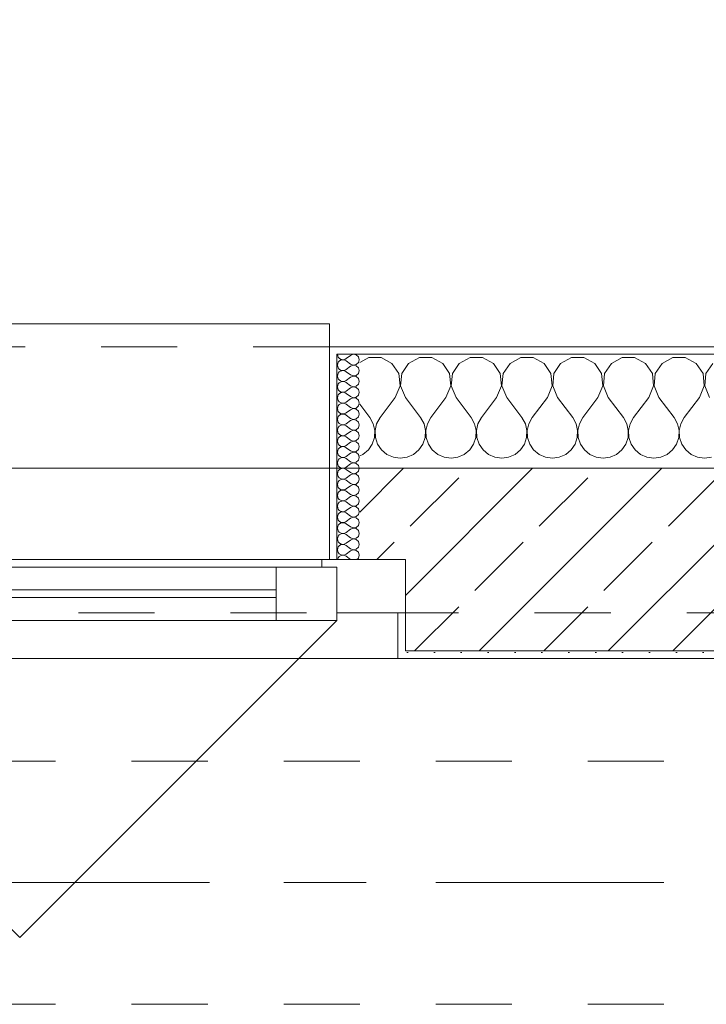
# Model space of a CAD drawing. Header units: metres. Extents: x -3.6 to 90.7, y -11.1 to 18.
# Tile 264 of 656: x 17.4 to 18.3, y 13 to 14.3. Entities that reach past the tile are written whole.
import ezdxf

# ---------------------------------------------------------------- set-up
doc = ezdxf.new("R2010")
doc.units = ezdxf.units.M
doc.header["$MEASUREMENT"] = 0
for name, pattern in [('Achse', [0.2, 0.1, -0.05, 0, -0.05]), ('Strichlinie doppelt', [0.546806, 0.264583, -0.105833, 0.070556, -0.105833]), ('Strichlinie eng', [0.115, 0.075, -0.04]), ('Untersicht', [0.1, 0.075, -0.025])]:
    doc.linetypes.add(name, pattern=pattern)
for name, color, linetype in [('152 - Bemaßung_ Beschriftung.Ausbau', 7, 'Continuous'), ('451 - Universal.Achsen Raster', 7, 'Continuous'), ('603 - Struktur.Bodenplatte_ Decke Roh', 7, 'Continuous'), ('604 - Struktur.Wand Aussen', 7, 'Continuous'), ('608 - Struktur.Träger', 7, 'Continuous'), ('650 - Abdeckung.Fußboden Aufbau', 7, 'Continuous'), ('Neubau_653 - Abdeckung.TB Verkofferung', 7, 'Continuous')]:
    doc.layers.add(name, color=color, linetype=linetype)
doc.styles.add('ERSTELLTER_STIL_2', font='txt')
doc.dimstyles.new('ERSTELLTER_STIL__3', dxfattribs={"dimtxt": 0.1, "dimasz": 0.0532, "dimexe": 0.18, "dimexo": 0.0625, "dimgap": 0, "dimtad": 1, "dimtih": 1, "dimtoh": 1, "dimzin": 0, "dimdsep": 46, "dimtxsty": 'ERSTELLTER_STIL_2', "dimblk": 'ARROWHEAD_2', "dimblk1": 'ARROWHEAD_2', "dimblk2": 'ARROWHEAD_2', "dimcen": 0.09, "dimse1": 1, "dimse2": 1, "dimclrd": 7, "dimclre": 7, "dimclrt": 7, "dimazin": 0, "dimtfac": 1, "dimtdec": 4, "dimtmove": 0, "dimatfit": 3, "dimfxl": 1, "dimtolj": 1, "dimtzin": 0, "dimarcsym": 0})
pattern_1 = [(0, (0, 0), (0, 0.08660254), [0, -0.05]), (0, (0.025, 0.0433), (0, 0.08660254), [0, -0.05])]
pattern_2 = [(45, (0, 0), (-0.01767767, 0.01767767), [0, -0.025])]

# ---------------------------------------------------------------- blocks, each defined once
blk = doc.blocks.new('*X19')
at = {"layer": '604 - Struktur.Wand Aussen', "color": 7, "linetype": 'Continuous', "lineweight": 5}
for p, q in [((17.8919, 13.8407), (17.88, 13.8343)), ((17.9081, 13.8407), (17.8919, 13.8407)), ((17.9224, 13.833), (17.9081, 13.8407)), ((17.9314, 13.8195), (17.9224, 13.833)), ((17.9442, 13.833), (17.9352, 13.8195)), ((17.9585, 13.8407), (17.9442, 13.833)), ((17.9748, 13.8407), (17.9585, 13.8407)), ((17.9891, 13.833), (17.9748, 13.8407)), ((17.9981, 13.8195), (17.9891, 13.833)), ((18.0109, 13.833), (18.0019, 13.8195)), ((18.0252, 13.8407), (18.0109, 13.833)), ((18.0415, 13.8407), (18.0252, 13.8407)), ((18.0558, 13.833), (18.0415, 13.8407)), ((18.0648, 13.8195), (18.0558, 13.833)), ((18.0776, 13.833), (18.0686, 13.8195)), ((18.0919, 13.8407), (18.0776, 13.833)), ((18.1081, 13.8407), (18.0919, 13.8407)), ((18.1224, 13.833), (18.1081, 13.8407)), ((18.1314, 13.8195), (18.1224, 13.833)), ((18.1442, 13.833), (18.1352, 13.8195)), ((18.1585, 13.8407), (18.1442, 13.833)), ((18.1748, 13.8407), (18.1585, 13.8407)), ((18.1891, 13.833), (18.1748, 13.8407)), ((18.1981, 13.8195), (18.1891, 13.833)), ((18.2109, 13.833), (18.2019, 13.8195)), ((18.2252, 13.8407), (18.2109, 13.833)), ((18.2415, 13.8407), (18.2252, 13.8407)), ((18.2558, 13.833), (18.2415, 13.8407)), ((18.2648, 13.8195), (18.2558, 13.833)), ((18.2776, 13.833), (18.2686, 13.8195)), ((18.2919, 13.8407), (18.2776, 13.833)), ((18.3081, 13.8407), (18.2919, 13.8407)), ((18.3224, 13.833), (18.3081, 13.8407)), ((18.3314, 13.8195), (18.3224, 13.833)), ((18.3442, 13.833), (18.3352, 13.8195)), ((17.933, 13.8033), (17.9314, 13.8195)), ((17.9352, 13.8195), (17.9337, 13.8033)), ((17.9996, 13.8033), (17.9981, 13.8195)), ((18.0019, 13.8195), (18.0004, 13.8033)), ((18.0663, 13.8033), (18.0648, 13.8195)), ((18.0686, 13.8195), (18.067, 13.8033)), ((18.133, 13.8033), (18.1314, 13.8195)), ((18.1352, 13.8195), (18.1337, 13.8033)), ((18.1996, 13.8033), (18.1981, 13.8195)), ((18.2019, 13.8195), (18.2004, 13.8033)), ((18.2663, 13.8033), (18.2648, 13.8195)), ((18.2686, 13.8195), (18.267, 13.8033)), ((18.333, 13.8033), (18.3314, 13.8195)), ((18.3352, 13.8195), (18.3337, 13.8033)), ((17.9267, 13.7883), (17.933, 13.8033)), ((17.9337, 13.8033), (17.94, 13.7883)), ((17.9933, 13.7883), (17.9996, 13.8033)), ((18.0004, 13.8033), (18.0067, 13.7883)), ((18.06, 13.7883), (18.0663, 13.8033)), ((18.067, 13.8033), (18.0733, 13.7883)), ((18.1267, 13.7883), (18.133, 13.8033)), ((18.1337, 13.8033), (18.14, 13.7883)), ((18.1933, 13.7883), (18.1996, 13.8033)), ((18.2004, 13.8033), (18.2067, 13.7883)), ((18.26, 13.7883), (18.2663, 13.8033)), ((18.267, 13.8033), (18.2733, 13.7883)), ((18.3267, 13.7883), (18.333, 13.8033)), ((18.3337, 13.8033), (18.34, 13.7883)), ((17.9267, 13.7883), (17.9067, 13.7617)), ((17.94, 13.7883), (17.96, 13.7617)), ((17.9933, 13.7883), (17.9733, 13.7617)), ((18.0067, 13.7883), (18.0267, 13.7617)), ((18.06, 13.7883), (18.04, 13.7617)), ((18.0733, 13.7883), (18.0933, 13.7617)), ((18.1267, 13.7883), (18.1067, 13.7617)), ((18.14, 13.7883), (18.16, 13.7617)), ((18.1933, 13.7883), (18.1733, 13.7617)), ((18.2067, 13.7883), (18.2267, 13.7617)), ((18.26, 13.7883), (18.24, 13.7617)), ((18.2733, 13.7883), (18.2933, 13.7617)), ((18.3267, 13.7883), (18.3067, 13.7617)), ((17.88, 13.7794), (17.8933, 13.7617)), ((17.8978, 13.7536), (17.8933, 13.7617)), ((17.9067, 13.7617), (17.9022, 13.7536)), ((17.9645, 13.7536), (17.96, 13.7617)), ((17.9733, 13.7617), (17.9689, 13.7536)), ((18.0311, 13.7536), (18.0267, 13.7617)), ((18.04, 13.7617), (18.0355, 13.7536)), ((18.0978, 13.7536), (18.0933, 13.7617)), ((18.1067, 13.7617), (18.1022, 13.7536)), ((18.1645, 13.7536), (18.16, 13.7617)), ((18.1733, 13.7617), (18.1689, 13.7536)), ((18.2311, 13.7536), (18.2267, 13.7617)), ((18.24, 13.7617), (18.2355, 13.7536)), ((18.2978, 13.7536), (18.2933, 13.7617)), ((18.3067, 13.7617), (18.3022, 13.7536)), ((17.8999, 13.7447), (17.8978, 13.7536)), ((17.8994, 13.7355), (17.8999, 13.7447)), ((17.9022, 13.7536), (17.9001, 13.7447)), ((17.9001, 13.7447), (17.9006, 13.7355)), ((17.9665, 13.7447), (17.9645, 13.7536)), ((17.9661, 13.7355), (17.9665, 13.7447)), ((17.9689, 13.7536), (17.9668, 13.7447)), ((17.9668, 13.7447), (17.9672, 13.7355)), ((18.0332, 13.7447), (18.0311, 13.7536)), ((18.0328, 13.7355), (18.0332, 13.7447)), ((18.0355, 13.7536), (18.0335, 13.7447)), ((18.0335, 13.7447), (18.0339, 13.7355)), ((18.0999, 13.7447), (18.0978, 13.7536)), ((18.0994, 13.7355), (18.0999, 13.7447)), ((18.1022, 13.7536), (18.1001, 13.7447)), ((18.1001, 13.7447), (18.1006, 13.7355)), ((18.1665, 13.7447), (18.1645, 13.7536)), ((18.1661, 13.7355), (18.1665, 13.7447)), ((18.1689, 13.7536), (18.1668, 13.7447)), ((18.1668, 13.7447), (18.1672, 13.7355)), ((18.2332, 13.7447), (18.2311, 13.7536)), ((18.2328, 13.7355), (18.2332, 13.7447)), ((18.2355, 13.7536), (18.2335, 13.7447)), ((18.2335, 13.7447), (18.2339, 13.7355)), ((18.2999, 13.7447), (18.2978, 13.7536)), ((18.2994, 13.7355), (18.2999, 13.7447)), ((18.3022, 13.7536), (18.3001, 13.7447)), ((18.3001, 13.7447), (18.3006, 13.7355)), ((17.8965, 13.7268), (17.8994, 13.7355)), ((17.9006, 13.7355), (17.9035, 13.7268)), ((17.9631, 13.7268), (17.9661, 13.7355)), ((17.9672, 13.7355), (17.9702, 13.7268)), ((18.0298, 13.7268), (18.0328, 13.7355)), ((18.0339, 13.7355), (18.0369, 13.7268)), ((18.0965, 13.7268), (18.0994, 13.7355)), ((18.1006, 13.7355), (18.1035, 13.7268)), ((18.1631, 13.7268), (18.1661, 13.7355)), ((18.1672, 13.7355), (18.1702, 13.7268)), ((18.2298, 13.7268), (18.2328, 13.7355)), ((18.2339, 13.7355), (18.2369, 13.7268)), ((18.2965, 13.7268), (18.2994, 13.7355)), ((18.3006, 13.7355), (18.3035, 13.7268)), ((17.8842, 13.7133), (17.8913, 13.7192)), ((17.8913, 13.7192), (17.8965, 13.7268)), ((17.9035, 13.7268), (17.9087, 13.7192)), ((17.9087, 13.7192), (17.9158, 13.7133)), ((17.9509, 13.7133), (17.9579, 13.7192)), ((17.9579, 13.7192), (17.9631, 13.7268)), ((17.9702, 13.7268), (17.9754, 13.7192)), ((17.9754, 13.7192), (17.9825, 13.7133)), ((18.0175, 13.7133), (18.0246, 13.7192)), ((18.0246, 13.7192), (18.0298, 13.7268)), ((18.0369, 13.7268), (18.0421, 13.7192)), ((18.0421, 13.7192), (18.0491, 13.7133)), ((18.0842, 13.7133), (18.0913, 13.7192)), ((18.0913, 13.7192), (18.0965, 13.7268)), ((18.1035, 13.7268), (18.1087, 13.7192)), ((18.1087, 13.7192), (18.1158, 13.7133)), ((18.1509, 13.7133), (18.1579, 13.7192)), ((18.1579, 13.7192), (18.1631, 13.7268)), ((18.1702, 13.7268), (18.1754, 13.7192)), ((18.1754, 13.7192), (18.1825, 13.7133)), ((18.2175, 13.7133), (18.2246, 13.7192)), ((18.2246, 13.7192), (18.2298, 13.7268)), ((18.2369, 13.7268), (18.2421, 13.7192)), ((18.2421, 13.7192), (18.2491, 13.7133)), ((18.2842, 13.7133), (18.2913, 13.7192)), ((18.2913, 13.7192), (18.2965, 13.7268)), ((18.3035, 13.7268), (18.3087, 13.7192)), ((18.3087, 13.7192), (18.3158, 13.7133)), ((17.88, 13.7115), (17.8842, 13.7133)), ((17.9158, 13.7133), (17.9242, 13.7096)), ((17.9242, 13.7096), (17.9333, 13.7083)), ((17.9333, 13.7083), (17.9424, 13.7096)), ((17.9424, 13.7096), (17.9509, 13.7133)), ((17.9825, 13.7133), (17.9909, 13.7096)), ((17.9909, 13.7096), (18, 13.7083)), ((18, 13.7083), (18.0091, 13.7096)), ((18.0091, 13.7096), (18.0175, 13.7133)), ((18.0491, 13.7133), (18.0576, 13.7096)), ((18.0576, 13.7096), (18.0667, 13.7083)), ((18.0667, 13.7083), (18.0758, 13.7096)), ((18.0758, 13.7096), (18.0842, 13.7133)), ((18.1158, 13.7133), (18.1242, 13.7096)), ((18.1242, 13.7096), (18.1333, 13.7083)), ((18.1333, 13.7083), (18.1424, 13.7096)), ((18.1424, 13.7096), (18.1509, 13.7133)), ((18.1825, 13.7133), (18.1909, 13.7096)), ((18.1909, 13.7096), (18.2, 13.7083)), ((18.2, 13.7083), (18.2091, 13.7096)), ((18.2091, 13.7096), (18.2175, 13.7133)), ((18.2491, 13.7133), (18.2576, 13.7096)), ((18.2576, 13.7096), (18.2667, 13.7083)), ((18.2667, 13.7083), (18.2758, 13.7096)), ((18.2758, 13.7096), (18.2842, 13.7133)), ((18.3158, 13.7133), (18.3242, 13.7096)), ((18.3242, 13.7096), (18.3333, 13.7083)), ((18.3333, 13.7083), (18.3424, 13.7096))]:
    blk.add_line(p, q, dxfattribs=at)
blk = doc.blocks.new('*X39')
at = {"layer": '604 - Struktur.Wand Aussen', "color": 7, "linetype": 'Continuous', "lineweight": 5}
for p, q in [((17.8507, 13.845), (17.851, 13.843)), ((17.8715, 13.845), (17.8679, 13.8436)), ((17.8753, 13.8442), (17.8715, 13.845)), ((17.851, 13.8327), (17.8507, 13.8307)), ((17.851, 13.843), (17.8518, 13.8412)), ((17.8518, 13.8345), (17.851, 13.8327)), ((17.8518, 13.8412), (17.853, 13.8397)), ((17.853, 13.836), (17.8518, 13.8345)), ((17.853, 13.8397), (17.8547, 13.8386)), ((17.8547, 13.8371), (17.853, 13.836)), ((17.8547, 13.8386), (17.8565, 13.838)), ((17.8565, 13.8377), (17.8547, 13.8371)), ((17.8565, 13.838), (17.8585, 13.8379)), ((17.8585, 13.8378), (17.8565, 13.8377)), ((17.8585, 13.8379), (17.8604, 13.8383)), ((17.8604, 13.8374), (17.8585, 13.8378)), ((17.8604, 13.8383), (17.8621, 13.8393)), ((17.8621, 13.8364), (17.8604, 13.8374)), ((17.8679, 13.8436), (17.8621, 13.8393)), ((17.8679, 13.8321), (17.8621, 13.8364)), ((17.8679, 13.8321), (17.8715, 13.8307)), ((17.8782, 13.8416), (17.8753, 13.8442)), ((17.8753, 13.8315), (17.8782, 13.8341)), ((17.8793, 13.8379), (17.8782, 13.8416)), ((17.8782, 13.8341), (17.8793, 13.8379)), ((17.8507, 13.8307), (17.851, 13.8288)), ((17.851, 13.8288), (17.8518, 13.827)), ((17.8518, 13.8202), (17.851, 13.8184)), ((17.8518, 13.827), (17.853, 13.8254)), ((17.853, 13.8217), (17.8518, 13.8202)), ((17.853, 13.8254), (17.8547, 13.8243)), ((17.8547, 13.8228), (17.853, 13.8217)), ((17.8547, 13.8243), (17.8565, 13.8237)), ((17.8565, 13.8234), (17.8547, 13.8228)), ((17.8565, 13.8237), (17.8585, 13.8236)), ((17.8585, 13.8235), (17.8565, 13.8234)), ((17.8585, 13.8236), (17.8604, 13.824)), ((17.8604, 13.8231), (17.8585, 13.8235)), ((17.8604, 13.824), (17.8621, 13.825)), ((17.8621, 13.8221), (17.8604, 13.8231)), ((17.8679, 13.8293), (17.8621, 13.825)), ((17.8679, 13.8179), (17.8621, 13.8221)), ((17.8715, 13.8307), (17.8679, 13.8293)), ((17.8715, 13.8307), (17.8753, 13.8315)), ((17.8753, 13.83), (17.8715, 13.8307)), ((17.8782, 13.8273), (17.8753, 13.83)), ((17.8753, 13.8172), (17.8782, 13.8198)), ((17.8793, 13.8236), (17.8782, 13.8273)), ((17.8782, 13.8198), (17.8793, 13.8236)), ((17.851, 13.8184), (17.8507, 13.8164)), ((17.8507, 13.8164), (17.851, 13.8145)), ((17.851, 13.8145), (17.8518, 13.8127)), ((17.8518, 13.8059), (17.851, 13.8041)), ((17.8518, 13.8127), (17.853, 13.8112)), ((17.853, 13.8074), (17.8518, 13.8059)), ((17.853, 13.8112), (17.8547, 13.81)), ((17.8547, 13.8085), (17.853, 13.8074)), ((17.8547, 13.81), (17.8565, 13.8094)), ((17.8565, 13.8092), (17.8547, 13.8085)), ((17.8565, 13.8094), (17.8585, 13.8093)), ((17.8585, 13.8093), (17.8565, 13.8092)), ((17.8585, 13.8093), (17.8604, 13.8098)), ((17.8604, 13.8088), (17.8585, 13.8093)), ((17.8604, 13.8098), (17.8621, 13.8107)), ((17.8621, 13.8079), (17.8604, 13.8088)), ((17.8679, 13.815), (17.8621, 13.8107)), ((17.8679, 13.8036), (17.8621, 13.8079)), ((17.8679, 13.8179), (17.8715, 13.8165)), ((17.8715, 13.8164), (17.8679, 13.815)), ((17.8715, 13.8165), (17.8753, 13.8172)), ((17.8753, 13.8157), (17.8715, 13.8164)), ((17.8782, 13.813), (17.8753, 13.8157)), ((17.8793, 13.8093), (17.8782, 13.813)), ((17.8782, 13.8055), (17.8793, 13.8093)), ((17.851, 13.8041), (17.8507, 13.8021)), ((17.8507, 13.8021), (17.851, 13.8002)), ((17.851, 13.8002), (17.8518, 13.7984)), ((17.8518, 13.7984), (17.853, 13.7969)), ((17.853, 13.7931), (17.8518, 13.7916)), ((17.853, 13.7969), (17.8547, 13.7958)), ((17.8547, 13.7942), (17.853, 13.7931)), ((17.8547, 13.7958), (17.8565, 13.7951)), ((17.8565, 13.7949), (17.8547, 13.7942)), ((17.8565, 13.7951), (17.8585, 13.795)), ((17.8585, 13.795), (17.8565, 13.7949)), ((17.8585, 13.795), (17.8604, 13.7955)), ((17.8604, 13.7945), (17.8585, 13.795)), ((17.8604, 13.7955), (17.8621, 13.7964)), ((17.8621, 13.7936), (17.8604, 13.7945)), ((17.8679, 13.8007), (17.8621, 13.7964)), ((17.8679, 13.7893), (17.8621, 13.7936)), ((17.8679, 13.8036), (17.8715, 13.8022)), ((17.8715, 13.8021), (17.8679, 13.8007)), ((17.8715, 13.8022), (17.8753, 13.8029)), ((17.8753, 13.8014), (17.8715, 13.8021)), ((17.8753, 13.8029), (17.8782, 13.8055)), ((17.8782, 13.7988), (17.8753, 13.8014)), ((17.8793, 13.795), (17.8782, 13.7988)), ((17.8782, 13.7912), (17.8793, 13.795)), ((17.851, 13.7898), (17.8507, 13.7879)), ((17.8507, 13.7879), (17.851, 13.7859)), ((17.8518, 13.7916), (17.851, 13.7898)), ((17.851, 13.7859), (17.8518, 13.7841)), ((17.8518, 13.7841), (17.853, 13.7826)), ((17.853, 13.7826), (17.8547, 13.7815)), ((17.8547, 13.78), (17.853, 13.7788)), ((17.8547, 13.7815), (17.8565, 13.7808)), ((17.8565, 13.7806), (17.8547, 13.78)), ((17.8565, 13.7808), (17.8585, 13.7807)), ((17.8585, 13.7807), (17.8565, 13.7806)), ((17.8585, 13.7807), (17.8604, 13.7812)), ((17.8604, 13.7802), (17.8585, 13.7807)), ((17.8604, 13.7812), (17.8621, 13.7821)), ((17.8621, 13.7793), (17.8604, 13.7802)), ((17.8679, 13.7864), (17.8621, 13.7821)), ((17.8679, 13.7893), (17.8715, 13.7879)), ((17.8715, 13.7878), (17.8679, 13.7864)), ((17.8715, 13.7879), (17.8753, 13.7886)), ((17.8753, 13.7871), (17.8715, 13.7878)), ((17.8753, 13.7886), (17.8782, 13.7912)), ((17.8782, 13.7845), (17.8753, 13.7871)), ((17.8793, 13.7807), (17.8782, 13.7845)), ((17.8782, 13.777), (17.8793, 13.7807)), ((17.851, 13.7755), (17.8507, 13.7736)), ((17.8507, 13.7736), (17.851, 13.7716)), ((17.8518, 13.7773), (17.851, 13.7755)), ((17.851, 13.7716), (17.8518, 13.7698)), ((17.853, 13.7788), (17.8518, 13.7773)), ((17.8518, 13.7698), (17.853, 13.7683)), ((17.853, 13.7683), (17.8547, 13.7672)), ((17.8547, 13.7672), (17.8565, 13.7666)), ((17.8585, 13.7665), (17.8604, 13.7669)), ((17.8604, 13.7669), (17.8621, 13.7679)), ((17.8679, 13.775), (17.8621, 13.7793)), ((17.8679, 13.7721), (17.8621, 13.7679)), ((17.8679, 13.775), (17.8715, 13.7736)), ((17.8715, 13.7735), (17.8679, 13.7721)), ((17.8715, 13.7736), (17.8753, 13.7743)), ((17.8753, 13.7728), (17.8715, 13.7735)), ((17.8753, 13.7743), (17.8782, 13.777)), ((17.8782, 13.7702), (17.8753, 13.7728)), ((17.8793, 13.7664), (17.8782, 13.7702)), ((17.851, 13.7612), (17.8507, 13.7593)), ((17.8507, 13.7593), (17.851, 13.7573)), ((17.8518, 13.763), (17.851, 13.7612)), ((17.851, 13.7573), (17.8518, 13.7555)), ((17.853, 13.7646), (17.8518, 13.763)), ((17.8518, 13.7555), (17.853, 13.754)), ((17.8547, 13.7657), (17.853, 13.7646)), ((17.853, 13.754), (17.8547, 13.7529)), ((17.8565, 13.7663), (17.8547, 13.7657)), ((17.8565, 13.7666), (17.8585, 13.7665)), ((17.8585, 13.7664), (17.8565, 13.7663)), ((17.8604, 13.766), (17.8585, 13.7664)), ((17.8621, 13.765), (17.8604, 13.766)), ((17.8679, 13.7607), (17.8621, 13.765)), ((17.8679, 13.7579), (17.8621, 13.7536)), ((17.8679, 13.7607), (17.8715, 13.7593)), ((17.8715, 13.7593), (17.8679, 13.7579)), ((17.8715, 13.7593), (17.8753, 13.76)), ((17.8753, 13.7585), (17.8715, 13.7593)), ((17.8753, 13.76), (17.8782, 13.7627)), ((17.8782, 13.7559), (17.8753, 13.7585)), ((17.8782, 13.7627), (17.8793, 13.7664)), ((17.8793, 13.7521), (17.8782, 13.7559)), ((17.851, 13.747), (17.8507, 13.745)), ((17.8507, 13.745), (17.851, 13.743)), ((17.8518, 13.7488), (17.851, 13.747)), ((17.851, 13.743), (17.8518, 13.7412)), ((17.853, 13.7503), (17.8518, 13.7488)), ((17.8518, 13.7412), (17.853, 13.7397)), ((17.8547, 13.7514), (17.853, 13.7503)), ((17.8547, 13.7529), (17.8565, 13.7523)), ((17.8565, 13.752), (17.8547, 13.7514)), ((17.8565, 13.7523), (17.8585, 13.7522)), ((17.8585, 13.7521), (17.8565, 13.752)), ((17.8585, 13.7522), (17.8604, 13.7526)), ((17.8604, 13.7517), (17.8585, 13.7521)), ((17.8604, 13.7526), (17.8621, 13.7536)), ((17.8621, 13.7507), (17.8604, 13.7517)), ((17.8679, 13.7464), (17.8621, 13.7507)), ((17.8679, 13.7436), (17.8621, 13.7393)), ((17.8679, 13.7464), (17.8715, 13.745)), ((17.8715, 13.745), (17.8679, 13.7436)), ((17.8715, 13.745), (17.8753, 13.7458)), ((17.8753, 13.7442), (17.8715, 13.745)), ((17.8753, 13.7458), (17.8782, 13.7484)), ((17.8782, 13.7416), (17.8753, 13.7442)), ((17.8782, 13.7484), (17.8793, 13.7521)), ((17.8793, 13.7379), (17.8782, 13.7416)), ((17.851, 13.7327), (17.8507, 13.7307)), ((17.8507, 13.7307), (17.851, 13.7288)), ((17.8518, 13.7345), (17.851, 13.7327)), ((17.851, 13.7288), (17.8518, 13.727)), ((17.853, 13.736), (17.8518, 13.7345)), ((17.853, 13.7397), (17.8547, 13.7386)), ((17.8547, 13.7371), (17.853, 13.736)), ((17.8547, 13.7386), (17.8565, 13.738)), ((17.8565, 13.7377), (17.8547, 13.7371)), ((17.8565, 13.738), (17.8585, 13.7379)), ((17.8585, 13.7378), (17.8565, 13.7377)), ((17.8585, 13.7379), (17.8604, 13.7383)), ((17.8604, 13.7374), (17.8585, 13.7378)), ((17.8604, 13.7383), (17.8621, 13.7393)), ((17.8621, 13.7364), (17.8604, 13.7374)), ((17.8679, 13.7321), (17.8621, 13.7364)), ((17.8679, 13.7293), (17.8621, 13.725)), ((17.8679, 13.7321), (17.8715, 13.7307)), ((17.8715, 13.7307), (17.8679, 13.7293)), ((17.8715, 13.7307), (17.8753, 13.7315)), ((17.8753, 13.73), (17.8715, 13.7307)), ((17.8753, 13.7315), (17.8782, 13.7341)), ((17.8782, 13.7273), (17.8753, 13.73)), ((17.8782, 13.7341), (17.8793, 13.7379)), ((17.851, 13.7184), (17.8507, 13.7164)), ((17.8507, 13.7164), (17.851, 13.7145)), ((17.8518, 13.7202), (17.851, 13.7184)), ((17.8518, 13.727), (17.853, 13.7254)), ((17.853, 13.7217), (17.8518, 13.7202)), ((17.853, 13.7254), (17.8547, 13.7243)), ((17.8547, 13.7228), (17.853, 13.7217)), ((17.8547, 13.7243), (17.8565, 13.7237)), ((17.8565, 13.7234), (17.8547, 13.7228)), ((17.8565, 13.7237), (17.8585, 13.7236)), ((17.8585, 13.7235), (17.8565, 13.7234)), ((17.8585, 13.7236), (17.8604, 13.724)), ((17.8604, 13.7231), (17.8585, 13.7235)), ((17.8604, 13.724), (17.8621, 13.725)), ((17.8621, 13.7221), (17.8604, 13.7231)), ((17.8679, 13.7179), (17.8621, 13.7221)), ((17.8679, 13.7179), (17.8715, 13.7165)), ((17.8715, 13.7164), (17.8679, 13.715)), ((17.8715, 13.7165), (17.8753, 13.7172)), ((17.8753, 13.7157), (17.8715, 13.7164)), ((17.8753, 13.7172), (17.8782, 13.7198)), ((17.8782, 13.713), (17.8753, 13.7157)), ((17.8793, 13.7236), (17.8782, 13.7273)), ((17.8782, 13.7198), (17.8793, 13.7236)), ((17.851, 13.7041), (17.8507, 13.7021)), ((17.851, 13.7145), (17.8518, 13.7127)), ((17.8518, 13.7059), (17.851, 13.7041)), ((17.8518, 13.7127), (17.853, 13.7112)), ((17.853, 13.7074), (17.8518, 13.7059)), ((17.853, 13.7112), (17.8547, 13.71)), ((17.8547, 13.7085), (17.853, 13.7074)), ((17.8547, 13.71), (17.8565, 13.7094)), ((17.8565, 13.7092), (17.8547, 13.7085)), ((17.8565, 13.7094), (17.8585, 13.7093)), ((17.8585, 13.7093), (17.8565, 13.7092)), ((17.8585, 13.7093), (17.8604, 13.7098)), ((17.8604, 13.7088), (17.8585, 13.7093)), ((17.8604, 13.7098), (17.8621, 13.7107)), ((17.8621, 13.7079), (17.8604, 13.7088)), ((17.8679, 13.715), (17.8621, 13.7107)), ((17.8679, 13.7036), (17.8621, 13.7079)), ((17.8679, 13.7036), (17.8715, 13.7022)), ((17.8715, 13.7022), (17.8753, 13.7029)), ((17.8753, 13.7029), (17.8782, 13.7055)), ((17.8793, 13.7093), (17.8782, 13.713)), ((17.8782, 13.7055), (17.8793, 13.7093)), ((17.8507, 13.7021), (17.851, 13.7002)), ((17.851, 13.6898), (17.8507, 13.6879)), ((17.851, 13.7002), (17.8518, 13.6984)), ((17.8518, 13.6916), (17.851, 13.6898)), ((17.8518, 13.6984), (17.853, 13.6969)), ((17.853, 13.6931), (17.8518, 13.6916)), ((17.853, 13.6969), (17.8547, 13.6958)), ((17.8547, 13.6942), (17.853, 13.6931)), ((17.8547, 13.6958), (17.8565, 13.6951)), ((17.8565, 13.6949), (17.8547, 13.6942)), ((17.8565, 13.6951), (17.8585, 13.695)), ((17.8585, 13.695), (17.8565, 13.6949)), ((17.8585, 13.695), (17.8604, 13.6955)), ((17.8604, 13.6945), (17.8585, 13.695)), ((17.8604, 13.6955), (17.8621, 13.6964)), ((17.8621, 13.6936), (17.8604, 13.6945)), ((17.8679, 13.7007), (17.8621, 13.6964)), ((17.8679, 13.6893), (17.8621, 13.6936)), ((17.8715, 13.7021), (17.8679, 13.7007)), ((17.8679, 13.6893), (17.8715, 13.6879)), ((17.8753, 13.7014), (17.8715, 13.7021)), ((17.8782, 13.6988), (17.8753, 13.7014)), ((17.8753, 13.6886), (17.8782, 13.6912)), ((17.8793, 13.695), (17.8782, 13.6988)), ((17.8782, 13.6912), (17.8793, 13.695)), ((17.8507, 13.6879), (17.851, 13.6859)), ((17.851, 13.6859), (17.8518, 13.6841)), ((17.8518, 13.6773), (17.851, 13.6755)), ((17.8518, 13.6841), (17.853, 13.6826)), ((17.853, 13.6788), (17.8518, 13.6773)), ((17.853, 13.6826), (17.8547, 13.6815)), ((17.8547, 13.68), (17.853, 13.6788)), ((17.8547, 13.6815), (17.8565, 13.6808)), ((17.8565, 13.6806), (17.8547, 13.68)), ((17.8565, 13.6808), (17.8585, 13.6807)), ((17.8585, 13.6807), (17.8565, 13.6806)), ((17.8585, 13.6807), (17.8604, 13.6812)), ((17.8604, 13.6802), (17.8585, 13.6807)), ((17.8604, 13.6812), (17.8621, 13.6821)), ((17.8621, 13.6793), (17.8604, 13.6802)), ((17.8679, 13.6864), (17.8621, 13.6821)), ((17.8679, 13.675), (17.8621, 13.6793)), ((17.8715, 13.6878), (17.8679, 13.6864)), ((17.8715, 13.6879), (17.8753, 13.6886)), ((17.8753, 13.6871), (17.8715, 13.6878)), ((17.8782, 13.6845), (17.8753, 13.6871)), ((17.8753, 13.6743), (17.8782, 13.677)), ((17.8793, 13.6807), (17.8782, 13.6845)), ((17.8782, 13.677), (17.8793, 13.6807)), ((17.851, 13.6755), (17.8507, 13.6736)), ((17.8507, 13.6736), (17.851, 13.6716)), ((17.851, 13.6716), (17.8518, 13.6698)), ((17.8518, 13.6698), (17.853, 13.6683)), ((17.853, 13.6646), (17.8518, 13.663)), ((17.853, 13.6683), (17.8547, 13.6672)), ((17.8547, 13.6657), (17.853, 13.6646)), ((17.8547, 13.6672), (17.8565, 13.6666)), ((17.8565, 13.6663), (17.8547, 13.6657)), ((17.8565, 13.6666), (17.8585, 13.6665)), ((17.8585, 13.6664), (17.8565, 13.6663)), ((17.8585, 13.6665), (17.8604, 13.6669)), ((17.8604, 13.666), (17.8585, 13.6664)), ((17.8604, 13.6669), (17.8621, 13.6679)), ((17.8621, 13.665), (17.8604, 13.666)), ((17.8679, 13.6721), (17.8621, 13.6679)), ((17.8679, 13.6607), (17.8621, 13.665)), ((17.8679, 13.675), (17.8715, 13.6736)), ((17.8715, 13.6735), (17.8679, 13.6721)), ((17.8715, 13.6736), (17.8753, 13.6743)), ((17.8753, 13.6728), (17.8715, 13.6735)), ((17.8782, 13.6702), (17.8753, 13.6728)), ((17.8793, 13.6664), (17.8782, 13.6702)), ((17.8782, 13.6627), (17.8793, 13.6664)), ((17.851, 13.6612), (17.8507, 13.6593)), ((17.8507, 13.6593), (17.851, 13.6573)), ((17.8518, 13.663), (17.851, 13.6612)), ((17.851, 13.6573), (17.8518, 13.6555)), ((17.8518, 13.6555), (17.853, 13.654)), ((17.853, 13.654), (17.8547, 13.6529)), ((17.8547, 13.6514), (17.853, 13.6503)), ((17.8547, 13.6529), (17.8565, 13.6523)), ((17.8565, 13.652), (17.8547, 13.6514)), ((17.8565, 13.6523), (17.8585, 13.6522)), ((17.8585, 13.6521), (17.8565, 13.652)), ((17.8585, 13.6522), (17.8604, 13.6526)), ((17.8604, 13.6517), (17.8585, 13.6521)), ((17.8604, 13.6526), (17.8621, 13.6536)), ((17.8621, 13.6507), (17.8604, 13.6517)), ((17.8679, 13.6579), (17.8621, 13.6536)), ((17.8679, 13.6464), (17.8621, 13.6507)), ((17.8679, 13.6607), (17.8715, 13.6593)), ((17.8715, 13.6593), (17.8679, 13.6579)), ((17.8715, 13.6593), (17.8753, 13.66)), ((17.8753, 13.6585), (17.8715, 13.6593)), ((17.8753, 13.66), (17.8782, 13.6627)), ((17.8782, 13.6559), (17.8753, 13.6585)), ((17.8793, 13.6521), (17.8782, 13.6559)), ((17.8782, 13.6484), (17.8793, 13.6521)), ((17.851, 13.647), (17.8507, 13.645)), ((17.8507, 13.645), (17.851, 13.643)), ((17.8518, 13.6488), (17.851, 13.647)), ((17.851, 13.643), (17.8518, 13.6412)), ((17.853, 13.6503), (17.8518, 13.6488)), ((17.8518, 13.6412), (17.853, 13.6397)), ((17.853, 13.6397), (17.8547, 13.6386)), ((17.8547, 13.6386), (17.8565, 13.638)), ((17.8565, 13.6377), (17.8547, 13.6371)), ((17.8565, 13.638), (17.8585, 13.6379)), ((17.8585, 13.6378), (17.8565, 13.6377)), ((17.8585, 13.6379), (17.8604, 13.6383)), ((17.8604, 13.6374), (17.8585, 13.6378)), ((17.8604, 13.6383), (17.8621, 13.6393)), ((17.8679, 13.6436), (17.8621, 13.6393)), ((17.8679, 13.6464), (17.8715, 13.645)), ((17.8715, 13.645), (17.8679, 13.6436)), ((17.8715, 13.645), (17.8753, 13.6458)), ((17.8753, 13.6442), (17.8715, 13.645)), ((17.8753, 13.6458), (17.8782, 13.6484)), ((17.8782, 13.6416), (17.8753, 13.6442)), ((17.8793, 13.6379), (17.8782, 13.6416)), ((17.8782, 13.6341), (17.8793, 13.6379)), ((17.851, 13.6327), (17.8507, 13.6307)), ((17.8507, 13.6307), (17.851, 13.6288)), ((17.8518, 13.6345), (17.851, 13.6327)), ((17.851, 13.6288), (17.8518, 13.627)), ((17.853, 13.636), (17.8518, 13.6345)), ((17.8518, 13.627), (17.853, 13.6254)), ((17.8547, 13.6371), (17.853, 13.636)), ((17.853, 13.6254), (17.8547, 13.6243)), ((17.8621, 13.6364), (17.8604, 13.6374)), ((17.8604, 13.624), (17.8621, 13.625)), ((17.8679, 13.6321), (17.8621, 13.6364)), ((17.8679, 13.6293), (17.8621, 13.625)), ((17.8679, 13.6321), (17.8715, 13.6307)), ((17.8715, 13.6307), (17.8679, 13.6293)), ((17.8715, 13.6307), (17.8753, 13.6315)), ((17.8753, 13.63), (17.8715, 13.6307)), ((17.8753, 13.6315), (17.8782, 13.6341)), ((17.8782, 13.6273), (17.8753, 13.63)), ((17.8793, 13.6236), (17.8782, 13.6273)), ((17.851, 13.6184), (17.8507, 13.6164)), ((17.8507, 13.6164), (17.851, 13.6145)), ((17.8518, 13.6202), (17.851, 13.6184)), ((17.851, 13.6145), (17.8518, 13.6127)), ((17.853, 13.6217), (17.8518, 13.6202)), ((17.8518, 13.6127), (17.853, 13.6112)), ((17.8547, 13.6228), (17.853, 13.6217)), ((17.8547, 13.6243), (17.8565, 13.6237)), ((17.8565, 13.6234), (17.8547, 13.6228)), ((17.8565, 13.6237), (17.8585, 13.6236)), ((17.8585, 13.6235), (17.8565, 13.6234)), ((17.8585, 13.6236), (17.8604, 13.624)), ((17.8604, 13.6231), (17.8585, 13.6235)), ((17.8621, 13.6221), (17.8604, 13.6231)), ((17.8679, 13.6179), (17.8621, 13.6221)), ((17.8679, 13.615), (17.8621, 13.6107)), ((17.8679, 13.6179), (17.8715, 13.6165)), ((17.8715, 13.6164), (17.8679, 13.615)), ((17.8715, 13.6165), (17.8753, 13.6172)), ((17.8753, 13.6157), (17.8715, 13.6164)), ((17.8753, 13.6172), (17.8782, 13.6198)), ((17.8782, 13.613), (17.8753, 13.6157)), ((17.8782, 13.6198), (17.8793, 13.6236)), ((17.8793, 13.6093), (17.8782, 13.613)), ((17.851, 13.6041), (17.8507, 13.6021)), ((17.8507, 13.6021), (17.851, 13.6002)), ((17.8518, 13.6059), (17.851, 13.6041)), ((17.851, 13.6002), (17.8518, 13.5984)), ((17.853, 13.6074), (17.8518, 13.6059)), ((17.853, 13.6112), (17.8547, 13.61)), ((17.8547, 13.6085), (17.853, 13.6074)), ((17.8547, 13.61), (17.8565, 13.6094)), ((17.8565, 13.6092), (17.8547, 13.6085)), ((17.8565, 13.6094), (17.8585, 13.6093)), ((17.8585, 13.6093), (17.8565, 13.6092)), ((17.8585, 13.6093), (17.8604, 13.6098)), ((17.8604, 13.6088), (17.8585, 13.6093)), ((17.8604, 13.6098), (17.8621, 13.6107)), ((17.8621, 13.6079), (17.8604, 13.6088)), ((17.8679, 13.6036), (17.8621, 13.6079)), ((17.8679, 13.6007), (17.8621, 13.5964)), ((17.8679, 13.6036), (17.8715, 13.6022)), ((17.8715, 13.6021), (17.8679, 13.6007)), ((17.8715, 13.6022), (17.8753, 13.6029)), ((17.8753, 13.6014), (17.8715, 13.6021)), ((17.8753, 13.6029), (17.8782, 13.6055)), ((17.8782, 13.5988), (17.8753, 13.6014)), ((17.8782, 13.6055), (17.8793, 13.6093)), ((17.8793, 13.595), (17.8782, 13.5988)), ((17.851, 13.5898), (17.8507, 13.5879)), ((17.8507, 13.5879), (17.851, 13.5859)), ((17.8518, 13.5916), (17.851, 13.5898)), ((17.851, 13.5859), (17.8518, 13.5841)), ((17.8518, 13.5984), (17.853, 13.5969)), ((17.853, 13.5931), (17.8518, 13.5916)), ((17.853, 13.5969), (17.8547, 13.5958)), ((17.8547, 13.5942), (17.853, 13.5931)), ((17.8547, 13.5958), (17.8565, 13.5951)), ((17.8565, 13.5949), (17.8547, 13.5942)), ((17.8565, 13.5951), (17.8585, 13.595)), ((17.8585, 13.595), (17.8565, 13.5949)), ((17.8585, 13.595), (17.8604, 13.5955)), ((17.8604, 13.5945), (17.8585, 13.595)), ((17.8604, 13.5955), (17.8621, 13.5964)), ((17.8621, 13.5936), (17.8604, 13.5945)), ((17.8679, 13.5893), (17.8621, 13.5936)), ((17.8679, 13.5864), (17.8621, 13.5821)), ((17.8679, 13.5893), (17.8715, 13.5879)), ((17.8715, 13.5878), (17.8679, 13.5864)), ((17.8715, 13.5879), (17.8753, 13.5886)), ((17.8753, 13.5871), (17.8715, 13.5878)), ((17.8753, 13.5886), (17.8782, 13.5912)), ((17.8782, 13.5845), (17.8753, 13.5871)), ((17.8782, 13.5912), (17.8793, 13.595)), ((17.851, 13.5755), (17.8509, 13.575)), ((17.8518, 13.5773), (17.851, 13.5755)), ((17.8518, 13.5841), (17.853, 13.5826)), ((17.853, 13.5788), (17.8518, 13.5773)), ((17.853, 13.5826), (17.8547, 13.5815)), ((17.8547, 13.58), (17.853, 13.5788)), ((17.8547, 13.5815), (17.8565, 13.5808)), ((17.8565, 13.5806), (17.8547, 13.58)), ((17.8565, 13.5808), (17.8585, 13.5807)), ((17.8585, 13.5807), (17.8565, 13.5806)), ((17.8585, 13.5807), (17.8604, 13.5812)), ((17.8604, 13.5802), (17.8585, 13.5807)), ((17.8604, 13.5812), (17.8621, 13.5821)), ((17.8621, 13.5793), (17.8604, 13.5802)), ((17.8679, 13.575), (17.8621, 13.5793)), ((17.8761, 13.575), (17.8782, 13.577)), ((17.8793, 13.5807), (17.8782, 13.5845)), ((17.8782, 13.577), (17.8793, 13.5807))]:
    blk.add_line(p, q, dxfattribs=at)
blk = doc.blocks.new('*D221')
at = {"layer": '152 - Bemaßung_ Beschriftung.Ausbau', "color": 7, "linetype": 'Continuous', "lineweight": 5}
for p, q in [((15.54, 14.8025), (15.54, 14.9075)), ((17.94, 14.8025), (17.94, 14.9075)), ((15.5602, 14.89), (15.5198, 14.82)), ((17.9602, 14.89), (17.9198, 14.82)), ((15.54, 14.855), (17.94, 14.855))]:
    blk.add_line(p, q, dxfattribs=at)
at = {"layer": '152 - Bemaßung_ Beschriftung.Ausbau', "color": 7, "lineweight": 5, "char_height": 0.1, "attachment_point": 7, "style": 'ERSTELLTER_STIL_2'}
for s, insert in [('\\A1;{\\pql;\\fArial|b0|i0|c0|p38;2,40}', (16.607, 14.875)), ('\\A1;{\\pql;\\fArial|b0|i0|c0|p38;2,01}', (16.607, 14.735))]:
    blk.add_mtext(s, dxfattribs=dict(at, insert=insert))
blk = doc.blocks.new('ARROWHEAD_2')
at = {"color": 0, "linetype": 'Continuous', "lineweight": 0}
for p, q in [((-0.378, -0.655), (0.378, 0.655)), ((0, 0), (-1, 0))]:
    blk.add_line(p, q, dxfattribs=at)
blk = doc.blocks.new('*D222')
at = {"layer": '152 - Bemaßung_ Beschriftung.Ausbau', "color": 7, "linetype": 'Continuous', "lineweight": 5}
for p, q in [((17.94, 14.8025), (17.94, 14.9075)), ((19.14, 14.8025), (19.14, 14.9075)), ((17.9602, 14.89), (17.9198, 14.82)), ((19.1602, 14.89), (19.1198, 14.82)), ((17.94, 14.855), (19.14, 14.855))]:
    blk.add_line(p, q, dxfattribs=at)
at = {"layer": '152 - Bemaßung_ Beschriftung.Ausbau', "color": 7, "lineweight": 5, "insert": (18.407, 14.875), "char_height": 0.1, "attachment_point": 7, "style": 'ERSTELLTER_STIL_2'}
blk.add_mtext('\\A1;{\\pql;\\fArial|b0|i0|c0|p38;1,20}', dxfattribs=at)
blk = doc.blocks.new('*D258')
at = {"layer": '152 - Bemaßung_ Beschriftung.Ausbau', "color": 7, "linetype": 'Continuous', "lineweight": 5}
for p, q in [((15, 15.3025), (15, 15.4075)), ((18.45, 15.3025), (18.45, 15.4075)), ((15.0202, 15.39), (14.9798, 15.32)), ((18.4702, 15.39), (18.4298, 15.32)), ((15, 15.355), (18.45, 15.355))]:
    blk.add_line(p, q, dxfattribs=at)
at = {"layer": '152 - Bemaßung_ Beschriftung.Ausbau', "color": 7, "lineweight": 5, "char_height": 0.1, "attachment_point": 7, "style": 'ERSTELLTER_STIL_2'}
for s, insert in [('\\A1;{\\pql;\\fArial|b0|i0|c0|p38;3,45}', (16.5161, 15.375)), ('\\A1;{\\pql;\\fArial|b0|i0|c0|p38;15}', (18.278, 15.375))]:
    blk.add_mtext(s, dxfattribs=dict(at, insert=insert))
blk = doc.blocks.new('*D297')
at = {"layer": '152 - Bemaßung_ Beschriftung.Ausbau', "color": 7, "linetype": 'Continuous', "lineweight": 5}
for p, q in [((15.08, 15.8025), (15.08, 15.9075)), ((18.38, 15.8025), (18.38, 15.9075)), ((15.1002, 15.89), (15.0598, 15.82)), ((18.4002, 15.89), (18.3598, 15.82)), ((14.78, 15.855), (15.08, 15.855)), ((15.08, 15.855), (18.38, 15.855))]:
    blk.add_line(p, q, dxfattribs=at)
at = {"layer": '152 - Bemaßung_ Beschriftung.Ausbau', "color": 7, "lineweight": 5, "insert": (16.597, 15.875), "char_height": 0.1, "attachment_point": 7, "style": 'ERSTELLTER_STIL_2'}
blk.add_mtext('\\A1;{\\pql;\\fArial|b0|i0|c0|p38;3,30}', dxfattribs=at)

msp = doc.modelspace()

# ---------------------------------------------------------------- hatches: boundary and pattern name
at = {"layer": '604 - Struktur.Wand Aussen', "linetype": 'Continuous', "lineweight": 0, "true_color": 0x000000}
h = msp.add_hatch(dxfattribs=at)
h.set_pattern_fill('Verputz_0001', color=18, style=0, pattern_type=2)
h.set_pattern_definition(pattern_1)
h.paths.add_polyline_path([(17.85, 13.855), (17.84, 13.855), (17.84, 13.575), (17.85, 13.575)])
h = msp.add_hatch(dxfattribs=at)
h.set_pattern_fill('Verputz_0001', color=18, style=0, pattern_type=2)
h.set_pattern_definition(pattern_1)
h.paths.add_polyline_path([(17.85, 13.855), (17.85, 13.845), (19.23, 13.845), (19.23, 13.855)])
h = msp.add_hatch(dxfattribs=at)
h.set_pattern_fill('Beton__Stahlbeton_0001', color=18, style=0, pattern_type=2)
h.set_pattern_definition([(45, (0, 0), (-0.0848528, 0.0848528), []), (45, (-0.04243, 0.04243), (-0.0848528, 0.0848528), [0.09, -0.03])])
h.paths.add_polyline_path([(17.88, 13.695), (17.88, 13.575), (17.94, 13.575), (17.94, 13.505), (17.94, 13.455), (19.14, 13.455), (19.14, 13.505), (19.14, 13.575), (19.2, 13.575), (19.2, 13.695)])
h = msp.add_hatch(dxfattribs=at)
h.set_pattern_fill('Gips_0001', color=18, style=0, pattern_type=2)
h.set_pattern_definition(pattern_2)
h.paths.add_polyline_path([(17.94, 13.445), (17.94, 13.505), (17.93, 13.505), (17.93, 13.445)])
h = msp.add_hatch(dxfattribs=at)
h.set_pattern_fill('Gips_0001', color=18, style=0, pattern_type=2)
h.set_pattern_definition(pattern_2)
h.paths.add_polyline_path([(17.94, 13.445), (18.37, 13.445), (18.37, 13.455), (17.94, 13.455)])

# ---------------------------------------------------------------- linework, layer by layer
at = {"layer": '451 - Universal.Achsen Raster', "color": 160, "linetype": 'Strichlinie doppelt', "lineweight": 9, "true_color": 0x3232ff}
msp.add_line((64.935, 13.15), (-3.175, 13.15), dxfattribs=at)
at = {"layer": '603 - Struktur.Bodenplatte_ Decke Roh', "color": 7, "linetype": 'Continuous', "lineweight": 18, "flags": 128}
msp.add_lwpolyline([(47.48, 13.695), (14.78, 13.695), (14.78, 13.455), (14.78, 13), (14.84, 13), (14.84, 8.585), (13.03, 8.585), (13.03, 8.725), (11.41, 8.725), (11.41, 13), (11.48, 13), (11.48, 13.455), (11.48, 13.695), (-0.015, 13.695), (-0.015, 0.005), (62.275, 0.005)], dxfattribs=at)
at = {"layer": '604 - Struktur.Wand Aussen', "color": 7, "linetype": 'Continuous', "lineweight": 9}
for p, q in [((17.84, 13.885), (15.64, 13.885)), ((17.84, 13.855), (17.84, 13.885)), ((17.85, 13.495), (17.4328, 13.0778)), ((17.93, 13.445), (15.55, 13.445))]:
    msp.add_line(p, q, dxfattribs=at)
at = {"layer": '604 - Struktur.Wand Aussen', "color": 7, "linetype": 'Strichlinie eng', "lineweight": 9}
for p, q in [((17.84, 13.855), (15.64, 13.855)), ((17.93, 13.445), (15.55, 13.445))]:
    msp.add_line(p, q, dxfattribs=at)
at = {"layer": '604 - Struktur.Wand Aussen', "color": 7, "linetype": 'Continuous', "lineweight": 5}
for p, q in [((17.84, 13.855), (17.84, 13.845)), ((17.85, 13.855), (17.84, 13.855)), ((17.84, 13.855), (17.84, 13.845)), ((17.84, 13.845), (17.84, 13.705)), ((17.84, 13.845), (17.84, 13.705)), ((17.88, 13.845), (17.85, 13.845)), ((17.85, 13.575), (17.85, 13.845)), ((17.85, 13.845), (17.85, 13.575)), ((19.2, 13.845), (17.88, 13.845)), ((17.84, 13.705), (17.84, 13.695)), ((17.84, 13.705), (17.84, 13.695)), ((17.84, 13.695), (17.84, 13.575)), ((17.84, 13.695), (17.84, 13.575)), ((17.85, 13.575), (17.84, 13.575)), ((17.85, 13.575), (17.84, 13.575)), ((17.85, 13.575), (17.84, 13.575)), ((17.88, 13.575), (17.85, 13.575)), ((17.88, 13.575), (17.85, 13.575)), ((17.88, 13.575), (17.85, 13.575)), ((17.94, 13.505), (17.93, 13.505)), ((17.93, 13.505), (17.93, 13.455)), ((17.93, 13.505), (17.93, 13.455)), ((17.94, 13.505), (17.93, 13.505)), ((17.94, 13.505), (17.93, 13.505)), ((17.93, 13.455), (17.93, 13.445)), ((17.93, 13.455), (17.93, 13.445)), ((17.94, 13.445), (17.93, 13.445))]:
    msp.add_line(p, q, dxfattribs=at)
at = {"layer": '604 - Struktur.Wand Aussen', "color": 7, "linetype": 'Continuous', "lineweight": 13}
for p, q in [((19.2, 13.695), (17.88, 13.695)), ((17.28, 13.575), (17.83, 13.575)), ((17.83, 13.565), (17.83, 13.575)), ((17.83, 13.575), (17.94, 13.575)), ((17.94, 13.575), (17.88, 13.575)), ((17.94, 13.575), (17.88, 13.575)), ((17.94, 13.575), (17.88, 13.575)), ((17.94, 13.575), (17.94, 13.505)), ((17.94, 13.575), (17.94, 13.505)), ((17.94, 13.575), (17.94, 13.505)), ((17.34, 13.565), (17.77, 13.565)), ((17.77, 13.495), (17.77, 13.565)), ((17.77, 13.565), (17.85, 13.565)), ((17.85, 13.565), (17.83, 13.565)), ((17.85, 13.505), (17.85, 13.565)), ((17.85, 13.565), (17.85, 13.495)), ((17.34, 13.535), (17.77, 13.535)), ((17.77, 13.525), (17.34, 13.525)), ((17.77, 13.495), (17.34, 13.495)), ((17.85, 13.495), (17.77, 13.495)), ((17.94, 13.505), (17.85, 13.505)), ((17.94, 13.455), (17.94, 13.505)), ((17.94, 13.455), (19.14, 13.455))]:
    msp.add_line(p, q, dxfattribs=at)
at = {"layer": '604 - Struktur.Wand Aussen', "color": 7, "linetype": 'Continuous', "lineweight": 5, "flags": 128}
for points in [[(19.23, 13.855), (17.85, 13.855)], [(17.94, 13.445), (18.37, 13.445)]]:
    msp.add_lwpolyline(points, dxfattribs=at)
at = {"layer": '604 - Struktur.Wand Aussen', "color": 7, "linetype": 'Continuous', "lineweight": 9}
msp.add_arc((17.85, 13.495), 0.59, 180, 225, dxfattribs=at)
msp.add_point((17.93, 13.445), dxfattribs=at)
at = {"layer": '608 - Struktur.Träger', "color": 7, "linetype": 'Untersicht', "lineweight": 13}
for p, q in [((14.78, 13.31), (47.48, 13.31)), ((14.78, 12.99), (47.48, 12.99))]:
    msp.add_line(p, q, dxfattribs=at)
at = {"layer": '608 - Struktur.Träger', "color": 7, "linetype": 'Achse', "lineweight": 9}
msp.add_line((14.78, 13.15), (47.48, 13.15), dxfattribs=at)
at = {"layer": '650 - Abdeckung.Fußboden Aufbau', "color": 7, "linetype": 'Continuous', "lineweight": 13, "flags": 128}
msp.add_lwpolyline([(18.37, 8.22), (18.37, 8.51), (18.45, 8.51), (18.45, 12.99), (18.37, 12.99), (18.37, 13.445), (15.09, 13.445), (15.09, 12.99), (15, 12.99), (15, 8.51)], dxfattribs=at)
at = {"layer": 'Neubau_653 - Abdeckung.TB Verkofferung', "color": 1, "linetype": 'Untersicht', "lineweight": 9}
msp.add_line((15.11, 13.505), (47.24, 13.505), dxfattribs=at)

# ---------------------------------------------------------------- block references
at = {"layer": '604 - Struktur.Wand Aussen', "color": 7, "lineweight": 18}
for name in ['*X39', '*X19']:
    msp.add_blockref(name, (0, 0), dxfattribs=at)

# ---------------------------------------------------------------- dimensions: what is measured, and where the dimension line sits
at = {"layer": '152 - Bemaßung_ Beschriftung.Ausbau', "color": 7, "linetype": 'Continuous', "lineweight": 5}
for base, p1, p2, picture, middle in [((18.38, 15.855), (15.08, 13), (18.38, 13), '*D297', (16.7268, 15.925)), ((18.45, 15.355), (15, 10.7375), (18.45, 10.75), '*D258', (16.646, 15.425)), ((17.94, 14.855), (15.54, 13.575), (17.94, 13.575), '*D221', (16.7369, 14.925)), ((19.14, 14.855), (17.94, 13.575), (19.14, 13.575), '*D222', (18.5369, 14.925))]:
    dim = msp.add_linear_dim(base=base, p1=p1, p2=p2, dimstyle='ERSTELLTER_STIL__3', dxfattribs=at)
    dim.commit()
    dim.dimension.update_dxf_attribs({"geometry": picture, "text_midpoint": middle, "dimtype": 160})

doc.saveas('drawing.dxf')
